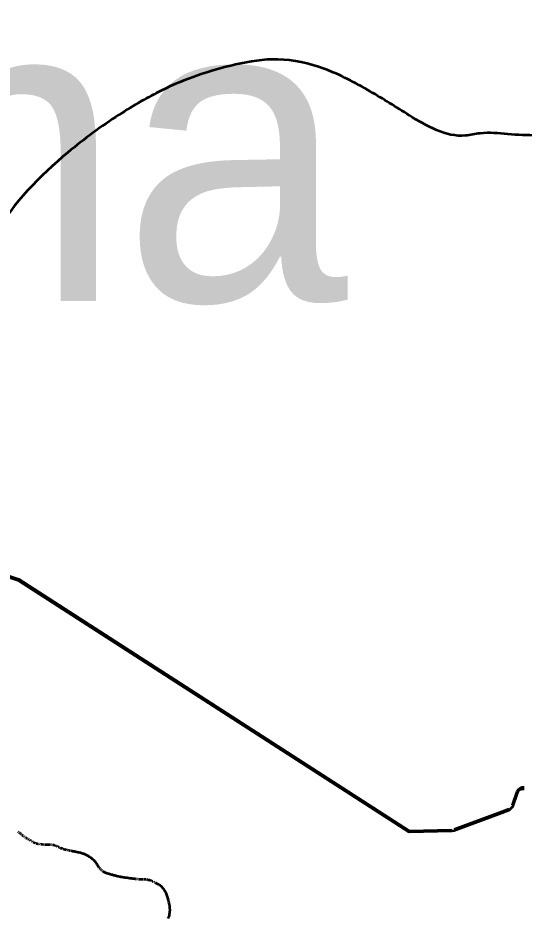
# Model space of a CAD drawing. Extents: x 553962 to 842807, y 8883888 to 9032388.
# Drawn here: x 811511 to 812348, y 9016797 to 9018285 of the extents above; entities that cross this region are included whole.
import ezdxf

# ---------------------------------------------------------------- set-up
doc = ezdxf.new("R2010")
doc.units = 0
doc.header["$LTSCALE"] = 20
for name, color, linetype, lineweight in [('24', 7, 'Continuous', 25), ('27', 7, 'Continuous', 13), ('28', 7, 'Continuous', 53), ('29', 7, 'Continuous', 53), ('35', 7, 'Continuous', 13)]:
    doc.layers.add(name, color=color, linetype=linetype, lineweight=lineweight)
doc.layers.add('41', color=7, linetype='Continuous')

msp = doc.modelspace()

# ---------------------------------------------------------------- linework, layer by layer
at = {"layer": '24', "lineweight": 53}
for p, q in [((811512.21, 9016939.13), (811511.52, 9016939.69)), ((811513.43, 9016938.11), (811512.84, 9016938.61)), ((811514.53, 9016937.13), (811513.99, 9016937.62)), ((811515.6, 9016936.16), (811515.06, 9016936.65)), ((811516.72, 9016935.16), (811516.14, 9016935.66)), ((811517.99, 9016934.09), (811517.34, 9016934.63)), ((811519.43, 9016932.96), (811518.69, 9016933.53)), ((811520.96, 9016931.82), (811520.18, 9016932.39)), ((811522.53, 9016930.72), (811521.75, 9016931.26)), ((811524.08, 9016929.7), (811523.32, 9016930.2)), ((811525.58, 9016928.78), (811524.84, 9016929.23)), ((811527.04, 9016927.94), (811526.32, 9016928.35)), ((811528.46, 9016927.13), (811527.75, 9016927.53)), ((811529.84, 9016926.34), (811529.15, 9016926.73)), ((811531.21, 9016925.54), (811530.53, 9016925.94)), ((811532.55, 9016924.75), (811531.88, 9016925.15)), ((811533.88, 9016923.96), (811533.22, 9016924.36)), ((811535.22, 9016923.17), (811534.55, 9016923.57)), ((811536.53, 9016922.4), (811535.88, 9016922.78)), ((811537.8, 9016921.68), (811537.17, 9016922.03)), ((811539.01, 9016921.05), (811538.42, 9016921.35)), ((811540.12, 9016920.54), (811539.58, 9016920.78)), ((811541.16, 9016920.15), (811540.65, 9016920.33)), ((811542.22, 9016919.84), (811541.69, 9016919.99)), ((811543.38, 9016919.59), (811542.79, 9016919.71)), ((811544.72, 9016919.36), (811544.02, 9016919.48)), ((811546.23, 9016919.13), (811545.46, 9016919.24)), ((811547.84, 9016918.9), (811547.03, 9016919.01)), ((811549.47, 9016918.7), (811548.66, 9016918.8)), ((811551.02, 9016918.52), (811550.26, 9016918.6)), ((811552.48, 9016918.37), (811551.76, 9016918.44)), ((811553.86, 9016918.24), (811553.18, 9016918.3)), ((811555.18, 9016918.15), (811554.53, 9016918.19)), ((811556.46, 9016918.08), (811555.82, 9016918.11)), ((811557.72, 9016918.04), (811557.09, 9016918.06)), ((811558.94, 9016918.01), (811558.33, 9016918.02)), ((811560.14, 9016918), (811559.54, 9016918.01)), ((811561.31, 9016917.99), (811560.73, 9016918)), ((811562.45, 9016917.98), (811561.88, 9016917.98)), ((811563.55, 9016917.97), (811563, 9016917.98)), ((811564.6, 9016917.96), (811564.08, 9016917.97)), ((811565.6, 9016917.95), (811565.11, 9016917.96)), ((811567.05, 9016917.91), (811566.57, 9016917.93)), ((811568.53, 9016917.78), (811568.02, 9016917.84)), ((811569.58, 9016917.6), (811569.04, 9016917.7)), ((811570.72, 9016917.34), (811570.14, 9016917.48)), ((811571.91, 9016917), (811571.31, 9016917.18)), ((811573.15, 9016916.57), (811572.53, 9016916.79)), ((811574.43, 9016916.06), (811573.79, 9016916.32)), ((811575.74, 9016915.47), (811575.08, 9016915.77)), ((811577.08, 9016914.83), (811576.41, 9016915.16)), ((811578.48, 9016914.16), (811577.77, 9016914.5)), ((811579.92, 9016913.48), (811579.19, 9016913.82)), ((811581.42, 9016912.81), (811580.66, 9016913.15)), ((811582.97, 9016912.16), (811582.19, 9016912.48)), ((811584.58, 9016911.54), (811583.77, 9016911.84)), ((811586.25, 9016910.97), (811585.41, 9016911.25)), ((811587.94, 9016910.45), (811587.09, 9016910.7)), ((811589.62, 9016909.99), (811588.79, 9016910.22)), ((811591.24, 9016909.59), (811590.44, 9016909.78)), ((811592.74, 9016909.24), (811592, 9016909.41)), ((811594.16, 9016908.94), (811593.45, 9016909.08)), ((811595.58, 9016908.64), (811594.86, 9016908.79)), ((811597.1, 9016908.34), (811596.32, 9016908.49)), ((811598.83, 9016907.99), (811597.94, 9016908.17)), ((811600.81, 9016907.58), (811599.79, 9016907.79)), ((811646.71, 9016878.65), (811646.13, 9016879.36)), ((811647.86, 9016877.38), (811647.28, 9016877.99)), ((811649.07, 9016876.24), (811648.45, 9016876.8)), ((811650.42, 9016875.12), (811649.73, 9016875.68)), ((811708.29, 9016861.31), (811707.36, 9016861.41)), ((811710.01, 9016861.16), (811709.18, 9016861.23)), ((811711.53, 9016861.06), (811710.79, 9016861.1)), ((811712.9, 9016861), (811712.24, 9016861.03)), ((811714.17, 9016860.98), (811713.55, 9016860.99)), ((811715.36, 9016860.96), (811714.77, 9016860.97)), ((811716.52, 9016860.95), (811715.94, 9016860.96)), ((811717.74, 9016860.92), (811717.12, 9016860.94)), ((811719.08, 9016860.87), (811718.39, 9016860.9)), ((811720.63, 9016860.77), (811719.83, 9016860.83)), ((811722.42, 9016860.61), (811721.5, 9016860.7)), ((811734.08, 9016857.29), (811733.2, 9016857.7)), ((811735.82, 9016856.48), (811734.96, 9016856.88)), ((811737.55, 9016855.69), (811736.68, 9016856.09))]:
    msp.add_line(p, q, dxfattribs=at)
for points in [[(811645.54, 9016880.14), (811644.93, 9016881.02), (811644.29, 9016882), (811643.61, 9016883.09), (811642.89, 9016884.28), (811642.11, 9016885.53), (811641.29, 9016886.82), (811640.41, 9016888.14), (811639.47, 9016889.44), (811638.46, 9016890.72), (811637.39, 9016891.94), (811636.26, 9016893.07), (811635.07, 9016894.14), (811633.84, 9016895.12), (811632.59, 9016896.04), (811631.34, 9016896.9), (811630.1, 9016897.7), (811628.89, 9016898.45), (811627.72, 9016899.15), (811626.62, 9016899.81), (811625.55, 9016900.42), (811624.5, 9016901), (811623.46, 9016901.55), (811622.39, 9016902.07), (811621.28, 9016902.56), (811620.1, 9016903.02), (811618.85, 9016903.46), (811617.49, 9016903.88), (811616.06, 9016904.28), (811614.56, 9016904.66), (811613.03, 9016905.02), (811611.48, 9016905.37), (811609.94, 9016905.7), (811608.44, 9016906.01), (811606.98, 9016906.31), (811605.6, 9016906.59), (811604.3, 9016906.86), (811603.07, 9016907.11), (811601.9, 9016907.35), (811600.81, 9016907.58)], [(811652.87, 9016873.46), (811651.99, 9016874), (811651.18, 9016874.56)], [(811706.36, 9016861.52), (811705.31, 9016861.63), (811704.2, 9016861.76), (811703.02, 9016861.9), (811701.77, 9016862.05), (811700.46, 9016862.2), (811699.08, 9016862.36), (811697.65, 9016862.54), (811696.17, 9016862.72), (811694.64, 9016862.91), (811693.09, 9016863.11), (811691.5, 9016863.33), (811689.9, 9016863.56), (811688.28, 9016863.8), (811686.66, 9016864.06), (811685.04, 9016864.32), (811683.44, 9016864.6), (811681.87, 9016864.88), (811680.34, 9016865.17), (811678.86, 9016865.46), (811677.44, 9016865.75), (811676.08, 9016866.04), (811674.77, 9016866.33), (811673.5, 9016866.63), (811672.25, 9016866.93), (811671.01, 9016867.25), (811669.75, 9016867.58), (811668.46, 9016867.92), (811667.13, 9016868.29), (811665.74, 9016868.67), (811664.31, 9016869.08), (811662.86, 9016869.5), (811661.4, 9016869.94), (811659.98, 9016870.4), (811658.59, 9016870.88), (811657.26, 9016871.37), (811656.02, 9016871.87), (811654.88, 9016872.39), (811653.83, 9016872.92), (811652.87, 9016873.46)], [(811732.3, 9016858.11), (811731.38, 9016858.5), (811730.44, 9016858.87), (811729.48, 9016859.21), (811728.49, 9016859.51), (811727.48, 9016859.78), (811726.45, 9016860.01), (811725.42, 9016860.2), (811724.4, 9016860.37), (811723.39, 9016860.5)], [(811759.37, 9016796.2), (811760.11, 9016797.94), (811760.78, 9016799.71), (811761.37, 9016801.55), (811761.84, 9016803.49), (811762.19, 9016805.59), (811762.39, 9016807.89), (811762.42, 9016810.43), (811762.27, 9016813.25), (811761.92, 9016816.39), (811761.37, 9016819.76), (811760.66, 9016823.28), (811759.79, 9016826.86), (811758.78, 9016830.41), (811757.64, 9016833.84), (811756.4, 9016837.06), (811755.07, 9016839.98), (811753.67, 9016842.53), (811752.22, 9016844.73), (811750.73, 9016846.61), (811749.24, 9016848.2), (811747.77, 9016849.56), (811746.34, 9016850.69), (811744.96, 9016851.66), (811743.66, 9016852.48), (811742.46, 9016853.19), (811741.36, 9016853.81), (811740.33, 9016854.36), (811739.36, 9016854.84), (811738.43, 9016855.28)]]:
    msp.add_lwpolyline(points, dxfattribs=at)
at = {"layer": '27'}
msp.add_spline([(811275.21, 9017467.28), (811310.39, 9017539.78), (811327.07, 9017562.6), (811473.06, 9017926.97), (811593.55, 9018062.55), (811677.96, 9018124.51), (811715.02, 9018147.25), (811748.23, 9018164.92), (811870.74, 9018207.65), (811940.83, 9018216.26), (812017.15, 9018200.69), (812093.35, 9018163.5), (812158.07, 9018123.81), (812250.85, 9018090.36), (812275.07, 9018094.08), (812320.91, 9018092.62), (812417.69, 9018090.95), (812525.94, 9018091.78)], degree=3, dxfattribs=at)
at = {"layer": '28'}
for points in [[(812157.97, 9016938.83), (811512.64, 9017354.43), (811464.6, 9017370.5), (811275.22, 9017464.67), (811275.21, 9017464.67)], [(812336.27, 9017003.43), (812328.57, 9016980.92), (812322.59, 9016974.78), (812310.9, 9016970.44), (812232.23, 9016941.25), (812228.36, 9016940.5), (812157.97, 9016938.83)]]:
    msp.add_lwpolyline(points, dxfattribs=at)
msp.add_arc((812345.73, 9017000.2), 10, 79.28424, 161.13042, dxfattribs=at)
at = {"layer": '29'}
msp.add_line((812328.57, 9016983.54), (812336.27, 9017006.05), dxfattribs=at)
for points in [[(811275.22, 9017467.28), (811464.6, 9017373.12), (811512.64, 9017357.05), (812157.97, 9016941.45), (812228.36, 9016943.12)], [(812232.23, 9016943.86), (812310.9, 9016973.06), (812322.59, 9016977.4)]]:
    msp.add_lwpolyline(points, dxfattribs=at)
msp.add_arc((812345.73, 9017002.81), 10, 79.28424, 161.13042, dxfattribs=at)
msp.add_spline([(812525.94, 9018091.78), (812417.69, 9018090.95), (812320.91, 9018092.62), (812275.07, 9018094.08), (812250.85, 9018090.36), (812158.07, 9018123.81), (812093.35, 9018163.5), (812017.15, 9018200.69), (811940.83, 9018216.26), (811870.74, 9018207.65), (811748.23, 9018164.92), (811715.02, 9018147.25), (811677.96, 9018124.51), (811593.55, 9018062.55), (811473.06, 9017926.97), (811327.07, 9017562.6), (811310.39, 9017539.78), (811275.21, 9017467.28)], degree=3, dxfattribs=at)
at = {"layer": '35'}
msp.add_spline([(811275.21, 9017467.28), (811310.39, 9017539.78), (811327.07, 9017562.6), (811473.06, 9017926.97), (811593.55, 9018062.55), (811677.96, 9018124.51), (811715.02, 9018147.25), (811748.23, 9018164.92), (811870.74, 9018207.65), (811940.83, 9018216.26), (812017.15, 9018200.69), (812093.35, 9018163.5), (812158.07, 9018123.81), (812250.85, 9018090.36), (812275.07, 9018094.08), (812320.91, 9018092.62), (812417.69, 9018090.95), (812525.94, 9018091.78)], degree=3, dxfattribs=at)

# ---------------------------------------------------------------- texts
at = {"layer": '41'}
msp.add_text('Ipanema', height=500, dxfattribs=at).set_placement((809453.86, 9017817.04))

doc.saveas('drawing.dxf')
